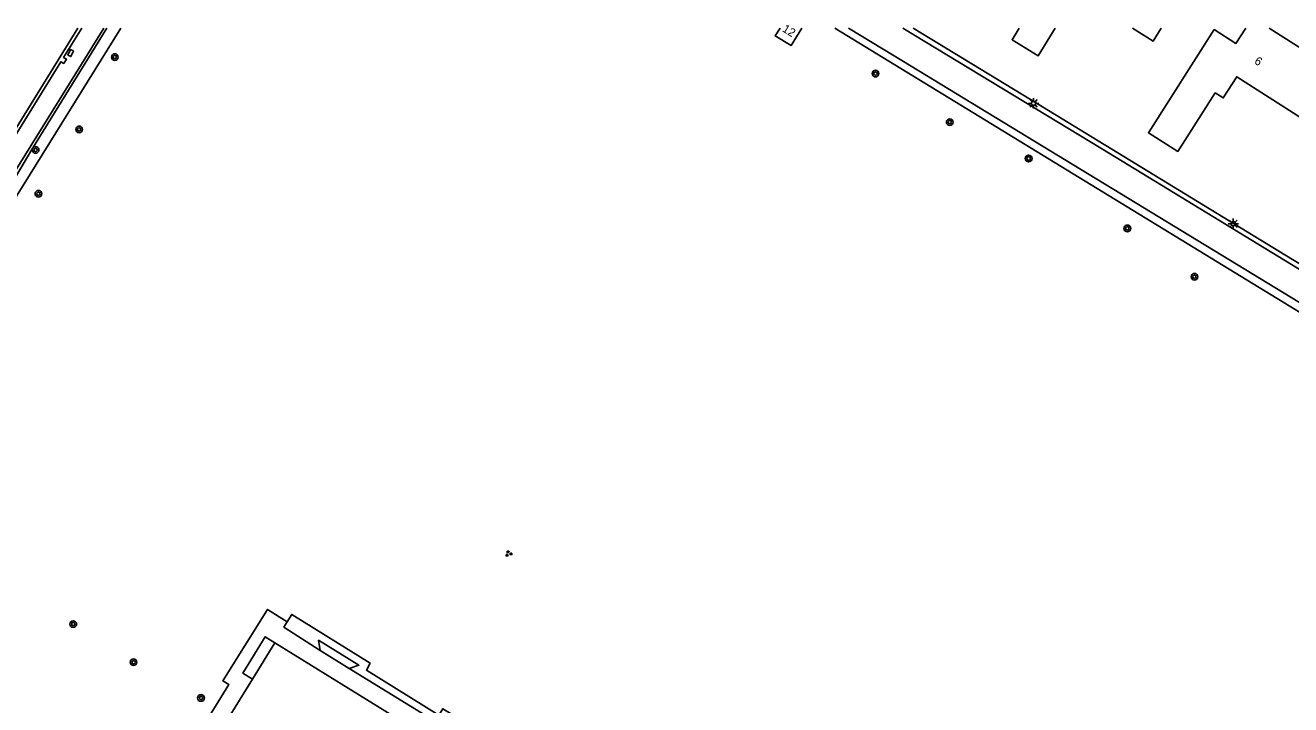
# Model space of a CAD drawing. Extents: x 136000 to 141000, y 400494 to 402006.
# Drawn here: x 138392.9 to 138544.1, y 401919.2 to 402000.3 of the extents above; entities that cross this region are included whole.
import ezdxf

# ---------------------------------------------------------------- set-up
doc = ezdxf.new("R2010")
doc.units = 0
for name, color, linetype in [('gg-afsc-erfafscheiding', 7, 'Continuous'), ('gg-afsc-hekwerk', 7, 'Continuous'), ('gg-afsc-muur', 7, 'Continuous'), ('gg-anno-huisnummerreeks BGT', 7, 'Continuous'), ('gg-bbg-bijgebouw', 7, 'Continuous'), ('gg-bbg-gedigitaliseerde bebouwing', 7, 'Continuous'), ('gg-bbg-hoofdgebouw', 7, 'Continuous'), ('gg-bbg-overig bouwwerk', 7, 'Continuous'), ('gg-knt-trap', 7, 'Continuous'), ('gg-knt-verharding', 7, 'Continuous'), ('gg-kntw-greppel-droge sloot', 7, 'Continuous'), ('gt-grn-groengrens', 7, 'Continuous'), ('gt-symb-boom', 7, 'Continuous'), ('gt-symb-groenvak', 7, 'Continuous'), ('gt-symb-kolk center center', 7, 'Continuous'), ('gt-symb-lichtmast', 7, 'Continuous')]:
    doc.layers.add(name, color=color, linetype=linetype)

# ---------------------------------------------------------------- blocks, each defined once
blk = doc.blocks.new('gt0-LMAST')
at = {"layer": 'gt-symb-lichtmast'}
for p, q in [((-0.18, 0.17), (-0.45, 0.44)), ((-0.01, 0.25), (-0.01, 0.62)), ((0.17, 0.17), (0.44, 0.44)), ((-0.26, 0), (-0.63, 0)), ((-0.18, -0.18), (-0.45, -0.45)), ((-0.01, -0.25), (-0.01, -0.63)), ((0.44, -0.45), (0.17, -0.18)), ((0.24, 0), (0.62, 0))]:
    blk.add_line(p, q, dxfattribs=at)
blk.add_circle((-0.01, 0), 0.25, dxfattribs=at)
blk = doc.blocks.new('gt0-BOOM')
at = {"layer": 'gt-symb-boom'}
for radius in [0.4, 0.2]:
    blk.add_circle((0, 0), radius, dxfattribs=at)
blk = doc.blocks.new('gt0-KOLKCC')
at = {"layer": 'gt-symb-kolk center center'}
blk.add_lwpolyline([(-0.37, 0.2), (0.38, 0.2), (0.38, -0.2), (-0.37, -0.2)], close=True, dxfattribs=at)
blk = doc.blocks.new('gt0-GRVAK')
at = {"layer": 'gt-symb-groenvak'}
for p, q in [((-0.11, 0.19), (-0.23, 0.24)), ((-0.18, 0.15), (0.09, 0.15)), ((-0.09, 0.21), (-0.16, 0.32)), ((-0.05, 0.21), (-0.05, 0.39)), ((0, 0.21), (0.06, 0.32)), ((0.02, 0.19), (0.13, 0.24)), ((0.26, -0.05), (0.2, 0.06)), ((0.3, -0.05), (0.3, 0.13)), ((0.35, -0.05), (0.41, 0.06)), ((-0.24, -0.23), (-0.36, -0.18)), ((-0.32, -0.26), (-0.05, -0.26)), ((-0.23, -0.21), (-0.29, -0.09)), ((-0.18, -0.2), (-0.18, -0.02)), ((-0.14, -0.21), (-0.07, -0.09)), ((-0.12, -0.23), (0, -0.18)), ((0.24, -0.07), (0.12, -0.02)), ((0.17, -0.11), (0.44, -0.11)), ((0.37, -0.07), (0.49, -0.02))]:
    blk.add_line(p, q, dxfattribs=at)

msp = doc.modelspace()

# ---------------------------------------------------------------- linework, layer by layer
at = {"layer": 'gg-afsc-erfafscheiding'}
msp.add_line((138513.02, 401991.5), (138543.39, 401972.92), dxfattribs=at)
at = {"layer": 'gg-afsc-hekwerk'}
msp.add_line((138377.63, 401957.1), (138404.31, 402000), dxfattribs=at)
msp.add_lwpolyline([(138489.65, 402000), (138571.66, 401949.87), (138572.47, 401947.22), (138558.1, 401924.01), (138534.78, 401901.72), (138524.33, 401891.15)], dxfattribs=at)
at = {"layer": 'gg-afsc-muur'}
msp.add_line((138499, 402000), (138513.02, 401991.5), dxfattribs=at)
msp.add_lwpolyline([(138543.39, 401972.92), (138579.01, 401951.32), (138581.81, 401952.96)], dxfattribs=at)
at = {"layer": 'gg-bbg-bijgebouw'}
for p, q in [((138420.06, 401922.26), (138422.73, 401926.59)), ((138422.73, 401926.59), (138449.98, 401909.78))]:
    msp.add_line(p, q, dxfattribs=at)
msp.add_lwpolyline([(138447.26, 401905.36), (138443.71, 401899.59), (138416.44, 401916.39), (138420.06, 401922.26)], dxfattribs=at)
at = {"layer": 'gg-bbg-gedigitaliseerde bebouwing'}
for points in [[(138511.64, 402000), (138510.8, 401998.63), (138513.93, 401996.72), (138515.94, 402000)], [(138525.19, 402000), (138527.68, 401998.47), (138528.63, 402000)]]:
    msp.add_lwpolyline(points, dxfattribs=at)
at = {"layer": 'gg-bbg-hoofdgebouw'}
for points in [[(138483.08, 402000), (138482.52, 401999.09), (138484.41, 401997.93), (138485.68, 402000)], [(138538.72, 402000), (138537.56, 401998.19), (138534.97, 401999.84), (138527.1, 401987.52), (138530.61, 401985.28), (138535.09, 401992.28), (138536.03, 401991.67), (138537.65, 401994.2), (138545.4, 401989.25), (138548.13, 401993.33), (138548.55, 401993.06), (138549.12, 401993.95), (138548.69, 401994.21), (138549.89, 401996.06), (138545.97, 401998.58), (138545.33, 401997.58), (138541.53, 402000)]]:
    msp.add_lwpolyline(points, dxfattribs=at)
at = {"layer": 'gg-bbg-overig bouwwerk'}
msp.add_line((138431.61, 401923.53), (138428.12, 401925.69), dxfattribs=at)
msp.add_lwpolyline([(138428.12, 401925.69), (138427.95, 401926.89), (138432.76, 401923.9), (138431.61, 401923.53)], dxfattribs=at)
at = {"layer": 'gg-knt-trap'}
msp.add_lwpolyline([(138422.73, 401926.59), (138421.58, 401927.31), (138418.9, 401922.97), (138420.06, 401922.26)], dxfattribs=at)
at = {"layer": 'gg-knt-verharding'}
for p, q in [((138388.02, 401981.97), (138399.2, 402000)), ((138443.47, 401916.23), (138431.61, 401923.53))]:
    msp.add_line(p, q, dxfattribs=at)
for points in [[(138387.82, 401980.9), (138388.71, 401982.36), (138389.05, 401982.16), (138389.36, 401982.66), (138389.03, 401982.87), (138397.17, 401996), (138397.51, 401995.79), (138397.82, 401996.32), (138397.49, 401996.51), (138399.65, 402000)], [(138491.26, 402000), (138496.72, 401996.71), (138559.07, 401958.74), (138570.04, 401952.08)], [(138497.74, 402000), (138521.62, 401985.57), (138560.45, 401961.85), (138570.22, 401955.76), (138578.25, 401950.81)], [(138489.87, 401880.17), (138492.06, 401883.59), (138452.45, 401908.2), (138448.78, 401902.35), (138448.15, 401902.69), (138444.42, 401896.65), (138413.52, 401915.58), (138417.21, 401921.62), (138416.52, 401922.04), (138421.86, 401930.58), (138424.19, 401929.09)], [(138428.12, 401925.69), (138423.8, 401928.46), (138424.19, 401929.09)], [(138501.29, 401893.45), (138499.14, 401890.16), (138497.38, 401891.34), (138496.66, 401890.27), (138492.71, 401892.58), (138491.05, 401889.89), (138451.71, 401912.56), (138452.07, 401913.16), (138442.78, 401918.72), (138442.33, 401917.96), (138433.66, 401923.34), (138434.11, 401924.17), (138424.74, 401929.99), (138424.19, 401929.09)]]:
    msp.add_lwpolyline(points, dxfattribs=at)
at = {"layer": 'gg-kntw-greppel-droge sloot'}
msp.add_lwpolyline([(138376.82, 401958.64), (138377.04, 401958.75), (138378.74, 401961.64), (138384.23, 401970.33), (138388.82, 401977.9), (138390.89, 401981.66), (138402.27, 402000)], dxfattribs=at)
at = {"layer": 'gt-grn-groengrens'}
msp.add_lwpolyline([(138376.96, 401958.38), (138378.98, 401961.53), (138388.2, 401976.29), (138393.69, 401985.53), (138402.66, 402000)], dxfattribs=at)

# ---------------------------------------------------------------- block references
at = {"layer": 'gt-symb-boom'}
for p in [(138403.6, 401996.56), (138494.49, 401994.58), (138399.34, 401987.92), (138503.36, 401988.79), (138394.14, 401985.46), (138512.79, 401984.44), (138394.47, 401980.23), (138524.58, 401976.09), (138532.6, 401970.32), (138398.64, 401928.82), (138405.84, 401924.27), (138413.9, 401920)]:
    msp.add_blockref('gt0-BOOM', p, dxfattribs=at)
at = {"layer": 'gt-symb-groenvak'}
msp.add_blockref('gt0-GRVAK', (138450.64, 401937.24), dxfattribs=at)
at = {"layer": 'gt-symb-kolk center center', "rotation": -114.12472061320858}
msp.add_blockref('gt0-KOLKCC', (138398.33, 401997.05), dxfattribs=at)
at = {"layer": 'gt-symb-lichtmast'}
for p in [(138513.38, 401991.03), (138537.25, 401976.64)]:
    msp.add_blockref('gt0-LMAST', p, dxfattribs=at)

# ---------------------------------------------------------------- texts
at = {"layer": 'gg-anno-huisnummerreeks BGT'}
for s, rotation, p in [('12', 328.4, (138483.27, 401999.68)), ('6', 327.5, (138539.67, 401995.85))]:
    msp.add_text(s, height=1, rotation=rotation, dxfattribs=at).set_placement(p)

doc.saveas('drawing.dxf')
